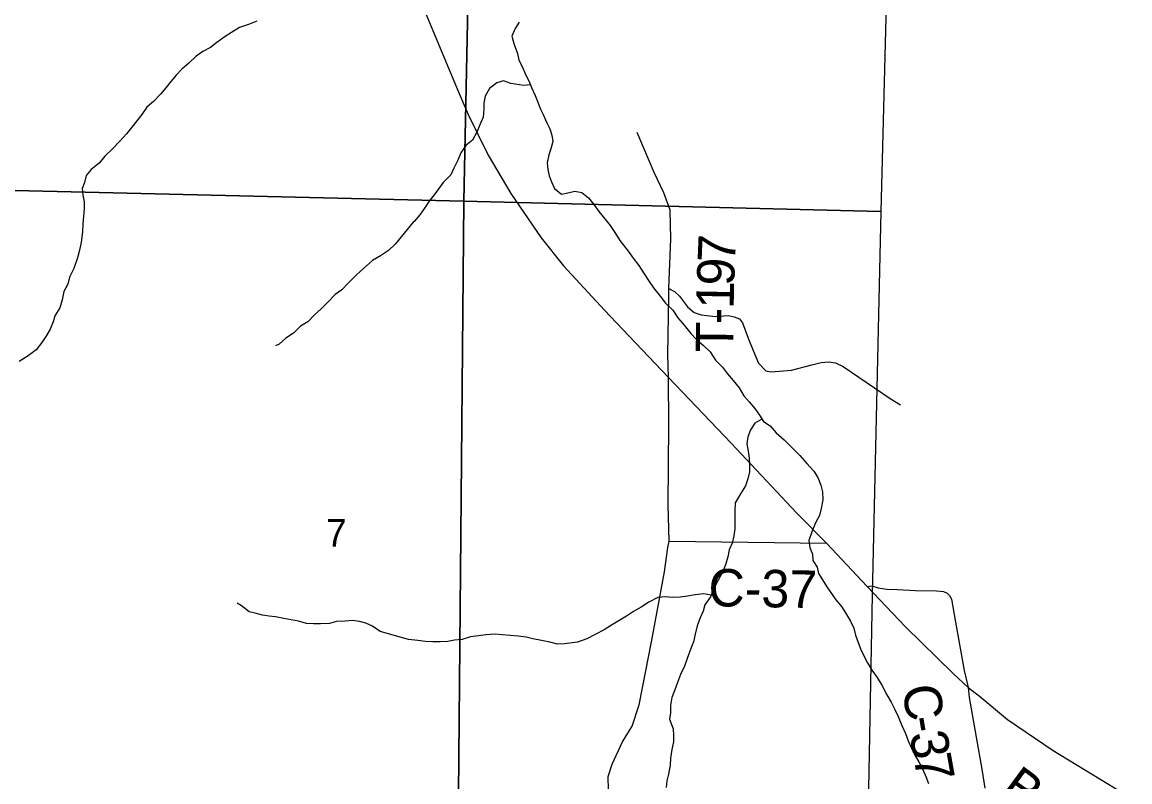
# Model space of a CAD drawing. Extents: x 1759416 to 2214760, y 252598 to 1116833.
# Drawn here: x 2035073 to 2043935, y 858871 to 864951 of the extents above; entities that cross this region are included whole.
import ezdxf

# ---------------------------------------------------------------- set-up
doc = ezdxf.new("R2010")
doc.units = 0
for name, color, linetype in [('GM_X_County_Road', 7, 'Continuous'), ('GM_X_County_Road_Text', 7, 'Continuous'), ('GM_X_Minor_River', 7, 'Continuous'), ('GM_X_Section', 7, 'Continuous'), ('GM_X_Section_Text', 7, 'Continuous'), ('GM_X_Township_Road', 7, 'Continuous'), ('GM_X_Township_Road_Text', 7, 'Continuous'), ('GM_X_US_Route', 7, 'Continuous')]:
    doc.layers.add(name, color=color, linetype=linetype)

msp = doc.modelspace()

# ---------------------------------------------------------------- linework, layer by layer
at = {"layer": 'GM_X_County_Road'}
for points in [[(2039765, 858807.8), (2039760.7, 858914), (2039792.1, 859011.7), (2039876.9, 859190.6), (2039952.8, 859315.8), (2040009.1, 859487.7), (2040109.9, 860003.7), (2040213, 860550.9), (2040239.6, 860745.5), (2040250.4, 860798.1), (2040241.2, 861088.7), (2040246.1, 861724.7), (2040242.6, 862107.2)], [(2040250.4, 860798.1), (2041508.5, 860781.1)], [(2041832.6, 860432.9), (2041871.1, 860440.1), (2041920.9, 860422.6), (2041989.9, 860413), (2042075.5, 860409.5), (2042219.6, 860402.5), (2042387.3, 860399.9), (2042445, 860392.9), (2042472.9, 860380.7), (2042492.8, 860362.3), (2042508.2, 860331.6), (2042519.9, 860271.1), (2042539.7, 860149.3), (2042608.8, 859760.6), (2042642.5, 859626.8)], [(2042642.5, 859626.8), (2042648, 859544.5), (2042706.1, 859227.4), (2042750.7, 858972.6), (2042774.5, 858819.1)]]:
    msp.add_lwpolyline(points, dxfattribs=at)
at = {"layer": 'GM_X_Minor_River'}
for points in [[(2036951, 864959.1), (2036883, 864933), (2036811, 864908.8), (2036749, 864866.7), (2036697, 864836.5), (2036631, 864788.3), (2036579, 864748.2), (2036517.1, 864716.1), (2036465.1, 864677.9), (2036407.1, 864623.7), (2036351.2, 864575.5), (2036305.2, 864525.3), (2036263.2, 864475.2), (2036223.3, 864425), (2036179.3, 864374.8), (2036123.4, 864316.6), (2036069.4, 864270.4), (2036029.5, 864212.2), (2035989.5, 864162.1), (2035949.6, 864109.9), (2035907.6, 864057.7), (2035853.7, 863999.5), (2035795.7, 863937.3), (2035733.8, 863877.1), (2035687.8, 863820.9), (2035625.9, 863772.7), (2035585.9, 863722.5), (2035572, 863668.3), (2035552, 863618.2), (2035558.1, 863566), (2035568.2, 863511.9), (2035570.3, 863459.8), (2035564.4, 863395.6), (2035558.5, 863335.4), (2035554.6, 863273.2), (2035544.7, 863189), (2035530.8, 863126.8), (2035514.9, 863064.6), (2035487, 862980.4), (2035453, 862910.2), (2035437.1, 862854), (2035407.2, 862793.8), (2035393.3, 862729.6), (2035373.4, 862665.4), (2035335.4, 862601.2), (2035321.5, 862551.1), (2035297.6, 862494.9), (2035267.6, 862442.7), (2035229.7, 862386.5), (2035183.7, 862328.3), (2035119.8, 862280.2), (2035049.8, 862234)], [(2039049.8, 864951), (2039015.8, 864899), (2038991.7, 864839), (2039009.6, 864770.9), (2039035.4, 864700.8), (2039047.3, 864646.8), (2039075.1, 864590.7), (2039100.9, 864532.6), (2039126.8, 864480.5), (2039146.6, 864428.4), (2039176.5, 864364.3), (2039198.3, 864310.2), (2039218.2, 864260.1), (2039244, 864206), (2039267.9, 864149.9), (2039293.7, 864095.8), (2039311.6, 864045.8), (2039317.5, 863995.7), (2039301.4, 863937.7), (2039287.4, 863887.7), (2039273.3, 863823.7), (2039277.2, 863771.6), (2039289.1, 863721.6), (2039309, 863671.5), (2039330.8, 863619.4), (2039386.6, 863573.3), (2039438.5, 863585.2), (2039494.3, 863597), (2039550.2, 863586.9), (2039604, 863544.8), (2039647.8, 863490.7), (2039685.6, 863434.5), (2039733.3, 863376.4), (2039777.1, 863322.3), (2039820.9, 863260.1), (2039854.7, 863204), (2039920.4, 863117.8), (2039962.2, 863061.7), (2040006, 863003.5), (2040049.8, 862937.4), (2040089.6, 862875.3), (2040123.4, 862823.2), (2040177.1, 862757), (2040220.9, 862700.9), (2040278.7, 862644.7), (2040318.5, 862584.6), (2040368.2, 862526.4), (2040422, 862458.3), (2040471.8, 862408.1), (2040523.5, 862364), (2040577.3, 862311.8), (2040621.1, 862245.7), (2040674.9, 862189.5), (2040716.7, 862137.4), (2040760.4, 862083.3), (2040810.2, 862023.1), (2040846, 861961), (2040889.8, 861910.9), (2040933.6, 861858.8), (2040971.4, 861804.7), (2041003.3, 861754.5), (2041057.1, 861720.4), (2041104.8, 861664.3), (2041168.6, 861608.1), (2041244.2, 861533.9), (2041294, 861481.7), (2041349.8, 861417.6), (2041407.5, 861357.4), (2041437.3, 861305.3), (2041463.2, 861245.2), (2041475.1, 861191.2), (2041478.9, 861127.1), (2041464.9, 861057.1), (2041452.8, 861003), (2041420.8, 860943.1), (2041390.8, 860871.1), (2041366.7, 860803.1), (2041374.6, 860745), (2041396.5, 860692.9), (2041398.4, 860642.9), (2041432.2, 860588.8), (2041444.1, 860538.7), (2041475.9, 860486.6), (2041509.7, 860432.5), (2041547.5, 860378.4), (2041583.3, 860328.3), (2041627.1, 860274.1), (2041659, 860222), (2041698.8, 860157.9), (2041726.6, 860101.8), (2041740.5, 860043.7), (2041780.2, 859935.6), (2041810, 859873.4), (2041835.8, 859823.4), (2041871.6, 859765.2), (2041913.4, 859705.1)], [(2039138.5, 864449.8), (2039086.8, 864442.5), (2038983.1, 864458.8), (2038923.3, 864480.9), (2038869.5, 864465), (2038811.5, 864419.1), (2038777.5, 864359.1), (2038767.5, 864303.1), (2038765.4, 864253.1), (2038761.3, 864191), (2038735.3, 864129), (2038711.2, 864069), (2038675.2, 864005), (2038621.3, 863963.1), (2038581.3, 863905.2), (2038561.3, 863851.2), (2038527.3, 863783.2), (2038503.2, 863729.2), (2038441.3, 863667.3), (2038377.3, 863579.3), (2038329.4, 863517.4), (2038291.4, 863461.4), (2038253.4, 863409.5), (2038209.4, 863355.5), (2038201.4, 863349.5)], [(2038201.4, 863349.5), (2038056.5, 863173.2), (2038002.5, 863123), (2037940.5, 863080.8), (2037876.5, 863042.7), (2037804.6, 862980.4), (2037744.6, 862926.2), (2037680.7, 862862), (2037630.7, 862807.8), (2037576.7, 862771.7), (2037514.8, 862707.4), (2037464.8, 862657.2), (2037410.9, 862609.1), (2037358.9, 862552.9), (2037300.9, 862516.7), (2037245, 862462.5), (2037183, 862420.3), (2037129, 862374.2), (2037099, 862360.1)], [(2040991, 861773.8), (2040933.4, 861740.7), (2040899.4, 861686.7), (2040879.4, 861632.7), (2040871.3, 861574.7), (2040881.2, 861516.6), (2040889.1, 861460.6), (2040893, 861410.5), (2040890.9, 861352.5), (2040878.8, 861296.4), (2040858.8, 861240.4), (2040820.8, 861174.5), (2040776.8, 861104.5), (2040774.7, 861040.5), (2040774.6, 860986.4), (2040774.5, 860896.4), (2040766.4, 860838.3), (2040752.3, 860780.3), (2040730.3, 860726.3), (2040718.2, 860670.3), (2040700.2, 860608.3), (2040672.2, 860542.3), (2040640.2, 860484.3), (2040610.1, 860424.3), (2040580.1, 860352.3), (2040534.1, 860286.4), (2040522.1, 860236.4), (2040496, 860182.4), (2040474, 860118.4), (2040457.9, 860052.4), (2040443.9, 859992.4), (2040421.8, 859938.4), (2040393.8, 859858.3), (2040371.7, 859796.3), (2040339.7, 859730.4), (2040315.7, 859666.4), (2040293.6, 859606.4), (2040271.6, 859544.4), (2040259.5, 859482.3), (2040259.4, 859422.3), (2040251.4, 859372.3), (2040281.2, 859294.2), (2040285.1, 859242.1), (2040283, 859190.1), (2040270.9, 859130.1), (2040260.8, 859060), (2040256.8, 859004), (2040244.7, 858932), (2040230.6, 858879.9), (2040224.6, 858825.9)], [(2040585.1, 860364.4), (2040526.3, 860374.5), (2040458.5, 860366.6), (2040394.6, 860356.7), (2040336.7, 860348.8), (2040276.9, 860347), (2040217.1, 860351.1), (2040159.2, 860347.2), (2040085.4, 860309.3), (2040025.4, 860267.4), (2039963.6, 860233.5), (2039907.7, 860197.6), (2039841.8, 860157.7), (2039787.9, 860123.8), (2039730, 860087.9), (2039658.1, 860050), (2039590.2, 860016.1), (2039516.4, 859988.3), (2039412.6, 859976.5), (2039354.8, 859972.6), (2039295, 859988.7), (2039227.2, 860000.9), (2039157.4, 860015), (2039105.5, 860029.1), (2039041.7, 860035.3), (2038979.9, 860041.4), (2038912.1, 860047.5), (2038858.3, 860053.7), (2038782.4, 860047.8), (2038724.6, 860037.9), (2038658.8, 860030), (2038592.9, 860010.2), (2038533.1, 860004.3), (2038479.2, 859994.4), (2038417.3, 859992.5), (2038359.5, 859990.6), (2038299.7, 859992.8), (2038237.8, 860000.9), (2038164.1, 860011)], [(2038164.1, 860011), (2037937.1, 860074.6), (2037875, 860116.7), (2037822.9, 860140.7), (2037772.8, 860154.7), (2037714.8, 860160.7), (2037656.7, 860156.6), (2037588.7, 860154.5), (2037530.7, 860138.4), (2037460.6, 860134.3), (2037404.6, 860134.3), (2037348.6, 860138.3), (2037284.5, 860156.2), (2037226.4, 860168.2), (2037166.4, 860178.2), (2037100.3, 860190.2), (2037050.3, 860196.2), (2036996.2, 860204.1), (2036938.2, 860220.1), (2036888.1, 860232.1), (2036828, 860278.2), (2036793.9, 860300.2)], [(2041913.4, 859705.1), (2041951.2, 859645), (2041991, 859566.8), (2042024.8, 859508.7), (2042054.6, 859450.6), (2042082.5, 859392.5), (2042110.3, 859320.4), (2042140.1, 859256.3), (2042159.9, 859198.2), (2042185.8, 859146.1), (2042215.6, 859084), (2042247.4, 859029.9), (2042275.3, 858975.8), (2042303.1, 858913.7), (2042324.9, 858857.6)]]:
    msp.add_lwpolyline(points, dxfattribs=at)
at = {"layer": 'GM_X_Section'}
for points in [[(2033463, 868867.4), (2034069.3, 868850.7), (2038714, 868730.4), (2038607.6, 863518.2), (2033329.2, 863643.1)], [(2039418.3, 868714.9), (2042059.6, 868630.1), (2042029.7, 866857.3), (2041943.1, 863435.9), (2038607.6, 863518.2), (2038714, 868730.4)], [(2033329.2, 863643.1), (2038607.6, 863518.2), (2038558.3, 858179.9), (2033260.2, 858457.2)], [(2038607.6, 863518.2), (2041943.1, 863435.9), (2041873.4, 860368.3), (2041829.9, 858111.7), (2038558.3, 858179.9)]]:
    msp.add_lwpolyline(points, close=True, dxfattribs=at)
at = {"layer": 'GM_X_Township_Road'}
for points in [[(2040242.6, 862107.2), (2040237.8, 862290.5), (2040246, 862752.8), (2040247.1, 862818.5), (2040263.3, 863216.5), (2040258.5, 863444.9), (2040207.5, 863583.4), (2040129.7, 863748.7), (2039992.5, 864066.3)], [(2040247.1, 862818.5), (2040291.2, 862795), (2040332.3, 862756.9), (2040394.9, 862672.7), (2040450.4, 862627.5), (2040504.8, 862608), (2040621.1, 862594.5), (2040721.3, 862602.3), (2040769.5, 862591.9), (2040811.1, 862577.6), (2040834.6, 862545.1), (2040881.2, 862421.4), (2040922.1, 862323.6), (2040963.1, 862222.8), (2041023, 862161.3), (2041065.5, 862151.8), (2041227.6, 862165.5), (2041390.1, 862207), (2041466.3, 862225.9), (2041524.4, 862231), (2041580.2, 862224.1), (2041641.7, 862195.2), (2042017.6, 861939.2), (2042051, 861916.5), (2042099.9, 861888.8)]]:
    msp.add_lwpolyline(points, dxfattribs=at)
at = {"layer": 'GM_X_US_Route'}
msp.add_lwpolyline([(2038290.3, 865049), (2038562.3, 864399.5), (2038640.4, 864212.9), (2038800.6, 863887), (2038982.5, 863580.1), (2039224.2, 863224.3), (2039403.4, 863001.6), (2039731.9, 862645.8), (2039926.6, 862440.5), (2040242.6, 862107.2), (2040744.1, 861581.2), (2041270.7, 861020.5), (2041508.5, 860781.1), (2041832.6, 860432.9), (2042141, 860112.3), (2042522.1, 859737.1), (2042642.5, 859626.8), (2042730.3, 859559.4), (2042955.6, 859370.5), (2043321.2, 859122.4), (2043934.7, 858748.4)], dxfattribs=at)

# ---------------------------------------------------------------- texts
at = {"layer": 'GM_X_County_Road_Text'}
for s, rotation, p in [('C-37', 358.97141, (2040561.7, 860276.5)), ('C', 278.25596, (2042112.9, 859630.2)), ('-', 279.62219, (2042149.5, 859378.6)), ('3', 279.98272, (2042170.4, 859255.1)), ('7', 280.08599, (2042202.5, 859072.5)), ('B', 323.56257, (2042880.8, 858772))]:
    msp.add_text(s, height=300, rotation=rotation, dxfattribs=at).set_placement(p)
at = {"layer": 'GM_X_Section_Text'}
msp.add_text('7', height=221, rotation=0.00001, dxfattribs=at).set_placement((2037504.3, 860752.4))
at = {"layer": 'GM_X_Township_Road_Text'}
for s, rotation, p in [('7', 87.58458, (2040775.6, 863021.1)), ('9', 87.78259, (2040768.5, 862836.7)), ('1', 88.93831, (2040765.1, 862653.6)), ('-', 89.35993, (2040763.7, 862530.9)), ('T', 89.48572, (2040761.7, 862306.7))]:
    msp.add_text(s, height=300, rotation=rotation, dxfattribs=at).set_placement(p)

doc.saveas('drawing.dxf')
